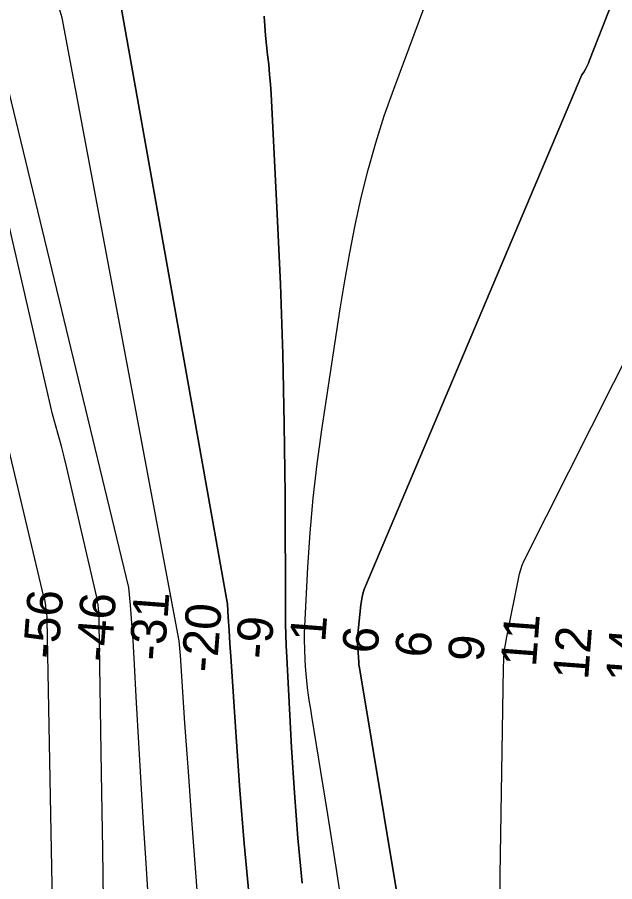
# Model space of a CAD drawing. Extents: x 3172231 to 3210228, y 940198 to 965780.
# Drawn here: x 3188897 to 3190025, y 954201 to 955832 of the extents above; entities that cross this region are included whole.
import ezdxf

# ---------------------------------------------------------------- set-up
doc = ezdxf.new("R2010")
doc.units = 0
for name, color, linetype in [('V-RIVR-RANG', 7, 'Continuous'), ('V-TOPO-DPTH', 7, 'Continuous'), ('V-TOPO-MAJR', 7, 'Continuous'), ('V-TOPO-MINR', 7, 'Continuous')]:
    doc.layers.add(name, color=color, linetype=linetype)

msp = doc.modelspace()

# ---------------------------------------------------------------- linework, layer by layer
at = {"layer": 'V-TOPO-DPTH'}
for points in [[(3189240.283, 954134.878), (3189233.391, 954226.126), (3189226.654, 954317.386), (3189220.149, 954408.662), (3189213.799, 954499.949), (3189205.075, 954627.717), (3189203.104, 954655.121), (3188982.36, 955831.032), (3188980.474, 955837.233), (3188978.544, 955843.42), (3188976.548, 955849.587), (3188974.509, 955855.739), (3188972.62, 955861.924), (3188970.973, 955868.165), (3188969.69, 955874.491), (3188968.648, 955880.873), (3188958.395, 955957.572), (3188957.284, 955971.403), (3188957.137, 955985.192), (3188958.437, 955998.922), (3188960.701, 956012.611), (3189136.172, 956809.886)], [(3189240.283, 954134.878), (3189233.391, 954226.126), (3189226.654, 954317.386), (3189220.149, 954408.662), (3189213.799, 954499.949), (3189205.075, 954627.717), (3189203.104, 954655.121), (3188982.36, 955831.032), (3188980.474, 955837.233), (3188978.544, 955843.42), (3188976.548, 955849.587), (3188974.509, 955855.739), (3188972.62, 955861.924), (3188970.973, 955868.165), (3188969.69, 955874.491), (3188968.648, 955880.873), (3188958.395, 955957.572), (3188957.284, 955971.403), (3188957.137, 955985.192), (3188958.437, 955998.922), (3188960.701, 956012.611), (3189136.172, 956809.886)], [(3189334.879, 954172.9), (3189325.645, 954273.153), (3189317.571, 954373.507), (3189310.27, 954473.928), (3189300.108, 954625.859), (3189298.518, 954650.439), (3189297.002, 954675.023), (3189295.595, 954699.613), (3189294.261, 954724.208), (3189081.885, 955914.951)], [(3189081.885, 955914.951), (3189294.261, 954724.208), (3189295.595, 954699.613), (3189297.002, 954675.023), (3189298.518, 954650.439), (3189300.108, 954625.859), (3189310.27, 954473.928), (3189317.571, 954373.507), (3189325.645, 954273.153), (3189334.879, 954172.9)], [(3190032.795, 955889.035), (3190021.906, 955863.953), (3190011.496, 955838.668), (3190001.406, 955813.248), (3189977.308, 955750.81), (3189974.887, 955744.968), (3189972.279, 955739.216), (3189969.393, 955733.599), (3189966.321, 955728.072), (3189962.768, 955722.946), (3189552.45, 954753.859), (3189550.231, 954746.264), (3189548.339, 954738.599), (3189546.937, 954730.83), (3189545.862, 954722.991), (3189539.508, 954662.396), (3189539.253, 954659.162), (3189539.111, 954655.926), (3189539.137, 954652.687), (3189539.275, 954649.446), (3189541.618, 954615.35), (3189542.126, 954609.762), (3189542.799, 954604.198)], [(3190032.795, 955889.035), (3190021.906, 955863.953), (3190011.496, 955838.668), (3190001.406, 955813.248), (3189977.308, 955750.81), (3189974.887, 955744.968), (3189972.279, 955739.216), (3189969.393, 955733.599), (3189966.321, 955728.072), (3189962.768, 955722.946), (3189552.45, 954753.859), (3189550.231, 954746.264), (3189548.339, 954738.599), (3189546.937, 954730.83), (3189545.862, 954722.991), (3189539.508, 954662.396), (3189539.253, 954659.162), (3189539.111, 954655.926), (3189539.137, 954652.687), (3189539.275, 954649.446), (3189541.618, 954615.35), (3189542.126, 954609.762), (3189542.799, 954604.198)], [(3189434.955, 954197.786), (3189426.868, 954283.143), (3189420.399, 954368.637), (3189415.008, 954454.222), (3189405.897, 954624.548), (3189404.93, 954645.573), (3189404.173, 954666.604), (3189403.73, 954687.644), (3189403.496, 954708.691), (3189402.688, 954931.723), (3189401.249, 955063.885), (3189398.529, 955196.011), (3189393.89, 955328.084), (3189387.971, 955460.121), (3189376.132, 955687.303), (3189374.973, 955705.705), (3189373.551, 955724.083), (3189371.732, 955742.426), (3189369.649, 955760.747), (3189367.554, 955779.066), (3189365.707, 955797.408), (3189364.234, 955815.784), (3189363.009, 955834.182)], [(3189363.009, 955834.182), (3189364.234, 955815.784), (3189365.707, 955797.408), (3189367.554, 955779.066), (3189369.649, 955760.747), (3189371.732, 955742.426), (3189373.551, 955724.083), (3189374.973, 955705.705), (3189376.132, 955687.303), (3189387.971, 955460.121), (3189393.89, 955328.084), (3189398.529, 955196.011), (3189401.249, 955063.885), (3189402.688, 954931.723), (3189403.496, 954708.691), (3189403.73, 954687.644), (3189404.173, 954666.604), (3189404.93, 954645.573), (3189405.897, 954624.548), (3189415.008, 954454.222), (3189420.399, 954368.637), (3189426.868, 954283.143), (3189434.955, 954197.786)], [(3189542.799, 954604.198), (3189728.062, 953489.983), (3189731.281, 953467.439), (3189734.956, 953444.965), (3189738.934, 953422.537), (3189830.745, 952933.846), (3189846.318, 952855.205), (3189862.912, 952776.791), (3189881.039, 952698.718), (3189900.186, 952620.87), (3189925.595, 952521.764), (3189933.057, 952493.713), (3189940.856, 952465.759), (3189949.159, 952437.95), (3189957.798, 952410.239), (3189985.045, 952325.545), (3190007.873, 952255.665), (3190031.117, 952185.926)], [(3189542.799, 954604.198), (3189728.062, 953489.983), (3189731.281, 953467.439), (3189734.956, 953444.965), (3189738.934, 953422.537), (3189830.745, 952933.846), (3189846.318, 952855.205), (3189862.912, 952776.791), (3189881.039, 952698.718), (3189900.186, 952620.87), (3189925.595, 952521.764), (3189933.057, 952493.713), (3189940.856, 952465.759), (3189949.159, 952437.95), (3189957.798, 952410.239), (3189985.045, 952325.545), (3190007.873, 952255.665), (3190031.117, 952185.926)]]:
    msp.add_lwpolyline(points, dxfattribs=at)
at = {"layer": 'V-TOPO-MAJR'}
msp.add_lwpolyline([(3189146.727, 957219.085), (3188851.228, 956039.422), (3188847.118, 956018.729), (3188844.38, 955997.924), (3188843.7, 955976.951), (3188844.392, 955955.865), (3188857.524, 955796.454), (3188859.002, 955784.106), (3188861.076, 955771.881), (3188864.045, 955759.842), (3188867.609, 955747.927), (3189107.333, 954756.172), (3189110.299, 954722.799), (3189112.997, 954689.406), (3189115.291, 954655.982), (3189117.317, 954622.538), (3189121.913, 954538.226), (3189126.131, 954462.616), (3189130.477, 954387.014), (3189135.016, 954311.424), (3189139.683, 954235.841), (3189162.167, 953879.071)], dxfattribs=at)
at = {"layer": 'V-TOPO-MINR'}
for points in [[(3189240.283, 954134.878), (3189233.391, 954226.126), (3189226.654, 954317.386), (3189220.149, 954408.662), (3189213.799, 954499.949), (3189205.075, 954627.717), (3189203.104, 954655.121), (3188982.36, 955831.032), (3188980.474, 955837.233), (3188978.544, 955843.42), (3188976.548, 955849.587), (3188974.509, 955855.739), (3188972.62, 955861.924), (3188970.973, 955868.165), (3188969.69, 955874.491), (3188968.648, 955880.873), (3188958.395, 955957.572), (3188957.284, 955971.403), (3188957.137, 955985.192), (3188958.437, 955998.922), (3188960.701, 956012.611), (3189136.172, 956809.886)], [(3189060.975, 954117.4), (3189058.674, 954261.628), (3189056.447, 954405.857), (3189052.181, 954689.058), (3189052.118, 954691.686), (3189052.025, 954694.313), (3189051.884, 954696.937), (3189051.713, 954699.56), (3189050.339, 954718.041), (3189050.09, 954720.815), (3189049.783, 954723.581), (3189049.39, 954726.337), (3189048.939, 954729.085), (3189048.425, 954731.824), (3189047.884, 954734.557), (3189047.302, 954737.282), (3189046.693, 954740.001), (3188990.64, 954981.744), (3188985.749, 955002.158), (3188980.661, 955022.522), (3188975.276, 955042.809), (3188969.693, 955063.045), (3188963.782, 955083.185), (3188756.818, 955980.579)], [(3189334.879, 954172.9), (3189325.645, 954273.153), (3189317.571, 954373.507), (3189310.27, 954473.928), (3189300.108, 954625.859), (3189298.518, 954650.439), (3189297.002, 954675.023), (3189295.595, 954699.613), (3189294.261, 954724.208), (3189081.885, 955914.951)], [(3189542.799, 954604.198), (3189542.126, 954609.762), (3189541.618, 954615.35), (3189539.275, 954649.446), (3189539.137, 954652.687), (3189539.111, 954655.926), (3189539.253, 954659.162), (3189539.508, 954662.396), (3189545.862, 954722.991), (3189546.937, 954730.83), (3189548.339, 954738.599), (3189550.231, 954746.264), (3189552.45, 954753.859), (3189962.768, 955722.946), (3189966.321, 955728.072), (3189969.393, 955733.599), (3189972.279, 955739.216), (3189974.887, 955744.968), (3189977.308, 955750.81), (3190001.406, 955813.248), (3190011.496, 955838.668), (3190021.906, 955863.953), (3190032.795, 955889.035)], [(3189514.025, 954129.041), (3189498.834, 954228.469), (3189483.122, 954327.819), (3189453.114, 954512.865), (3189451.007, 954526.219), (3189448.978, 954539.584), (3189447.063, 954552.967), (3189445.226, 954566.36), (3189443.636, 954579.778), (3189442.3, 954593.218), (3189441.343, 954606.69), (3189440.639, 954620.184), (3189439.234, 954657.149), (3189439.153, 954660.476), (3189439.131, 954663.802), (3189439.2, 954667.128), (3189439.328, 954670.454), (3189445.785, 954794.184), (3189450.142, 954859.278), (3189455.771, 954924.242), (3189463.307, 954989.013), (3189472.115, 955053.655), (3189506.645, 955281.932), (3189515.225, 955334.671), (3189524.585, 955387.262), (3189535.115, 955439.632), (3189546.426, 955491.854), (3189559.341, 955543.66), (3189573.611, 955595.06), (3189589.912, 955645.853), (3189607.568, 955696.241), (3189674.629, 955876.09)], [(3188977.979, 953425.568), (3188953.787, 954695.566), (3188953.673, 954698.818), (3188953.488, 954702.065), (3188953.198, 954705.305), (3188952.838, 954708.539), (3188950.539, 954726.538), (3188950.274, 954728.297), (3188949.954, 954730.045), (3188949.103, 954733.496), (3188948.594, 954735.203), (3188947.504, 954738.593), (3188683.115, 955850.559)], [(3189434.955, 954197.786), (3189426.868, 954283.143), (3189420.399, 954368.637), (3189415.008, 954454.222), (3189405.897, 954624.548), (3189404.93, 954645.573), (3189404.173, 954666.604), (3189403.73, 954687.644), (3189403.496, 954708.691), (3189402.688, 954931.723), (3189401.249, 955063.885), (3189398.529, 955196.011), (3189393.89, 955328.084), (3189387.971, 955460.121), (3189376.132, 955687.303), (3189374.973, 955705.705), (3189373.551, 955724.083), (3189371.732, 955742.426), (3189369.649, 955760.747), (3189367.554, 955779.066), (3189365.707, 955797.408), (3189364.234, 955815.784), (3189363.009, 955834.182)], [(3189808.676, 954089.603), (3189808.782, 954212.787), (3189814.487, 954604.602), (3189815.119, 954619.332), (3189816.301, 954634.002), (3189818.309, 954648.582), (3189820.869, 954663.101), (3189845.264, 954781.768), (3189847.35, 954789.984), (3189849.92, 954798.021), (3189853.215, 954805.789), (3190363.345, 955817.987)], [(3190031.117, 952185.926), (3190007.873, 952255.665), (3189985.045, 952325.545), (3189957.798, 952410.239), (3189949.159, 952437.95), (3189940.856, 952465.759), (3189933.057, 952493.713), (3189925.595, 952521.764), (3189900.186, 952620.87), (3189881.039, 952698.718), (3189862.912, 952776.791), (3189846.318, 952855.205), (3189830.745, 952933.846), (3189738.934, 953422.537), (3189734.956, 953444.965), (3189731.281, 953467.439), (3189728.062, 953489.983), (3189542.799, 954604.198)]]:
    msp.add_lwpolyline(points, dxfattribs=at)

# ---------------------------------------------------------------- texts
at = {"layer": 'V-RIVR-RANG'}
for s, p in [('-56', (3188974.486, 954619.831)), ('-46', (3189074.336, 954614.073)), ('-31', (3189174.805, 954616.469)), ('-20', (3189273.417, 954594.405)), ('-9', (3189375.623, 954619.683)), ('1', (3189478.346, 954651.8)), ('11', (3189875.951, 954605.097)), ('6', (3189576.98, 954629.999)), ('12', (3189974.384, 954580.665)), ('14', (3190074.294, 954575.697)), ('6', (3189676.67, 954622.137)), ('9', (3189776.381, 954614.538))]:
    msp.add_text(s, height=67, rotation=85.660833, dxfattribs=at).set_placement(p)

doc.saveas('drawing.dxf')
